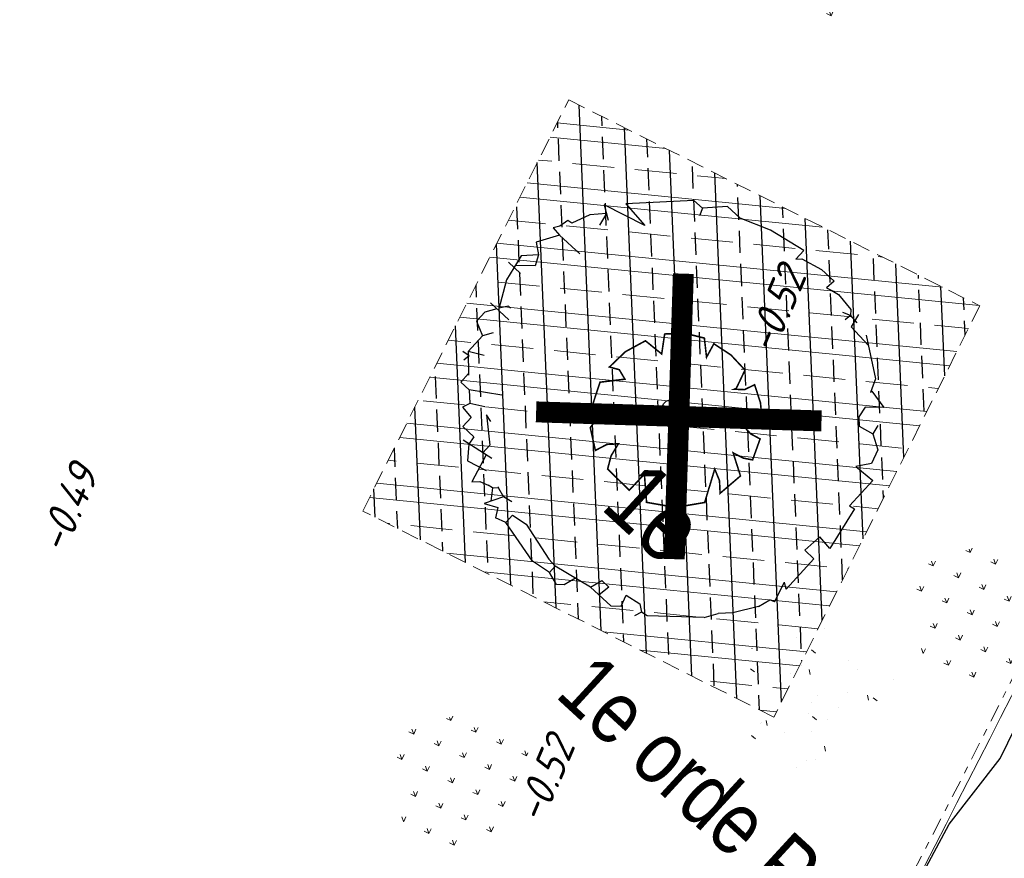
# Model space of a CAD drawing. Header units: metres. Extents: x 111546 to 149831, y 498798 to 507863.
# Tile 849 of 1056: x 111909 to 111923, y 501736 to 501748. Entities that reach past the tile are written whole.
import ezdxf
from ezdxf.enums import TextEntityAlignment as Align

# ---------------------------------------------------------------- set-up
doc = ezdxf.new("R2010")
doc.units = ezdxf.units.M
for name, pattern in [('DASHDOT', [25.4, 12.7, -6.35, 0, -6.35]), ('DASHED', [19.05, 12.7, -6.35]), ('VW-1-1_STREEP', [2, 1, -1])]:
    doc.linetypes.add(name, pattern=pattern)
for name, color, linetype in [('0-hoogte mv-bestaand', 253, 'Continuous'), ('1-ontgraven teelaarde tbv grondverbetering bomen', 153, 'Continuous'), ('3-nw-markering', 7, 'Continuous'), ('3-vw-band-ob 6x20', 30, 'Continuous'), ('4-nw-boom tekst', 7, 'Continuous'), ('4-vw-kappen bomen', 20, 'Continuous')]:
    doc.layers.add(name, color=color, linetype=linetype)
for name, color, linetype, lineweight in [('3-nw-band-ob 10x20', 7, 'Continuous', 13), ('3-nw-band-ob 10x20-achterkant', 7, 'DASHDOT', 13), ('4-bs-gras', 253, 'Continuous', 9), ('4-nw materiaalscheiding-groen', 210, 'DASHED', 13), ('4-nw-boom 1e grootte', 7, 'Continuous', 35), ('4-nw-gazon', 7, 'Continuous', 5), ('4-nw-grondverbetering moerige grond', 94, 'Continuous', 15), ('4-vw-te kappen bomen', 190, 'Continuous', 5)]:
    doc.layers.add(name, color=color, linetype=linetype, lineweight=lineweight)
doc.styles.add('veysel', font='isocp-ie.shx', dxfattribs={"height": 0.1})
doc.styles.add('Zaanstad', font='ARIALN.TTF')

# ---------------------------------------------------------------- blocks, each defined once
blk = doc.blocks.new('Q26')
at = {"linetype": 'Continuous', "lineweight": 20, "const_width": 0.0225}
blk.add_lwpolyline([(0.757, 0.516), (1.237, 0.371), (1.308, -0.046), (1.235, -0.463), (0.83, -0.494), (1.061, -0.711), (0.757, -1.022), (0.565, -0.971), (0.395, -0.867), (0.404, -1.032), (0.49, -1.198), (0.163, -1.271), (-0.015, -1.136), (-0.097, -0.929), (-0.141, -1.084), (-0.112, -1.255), (-0.489, -1.131), (-0.532, -0.774), (-0.668, -0.854), (-0.707, -0.996), (-0.927, -0.766), (-1.083, -0.479), (-0.894, -0.246), (-1.181, -0.203), (-1.187, 0.104), (-1.122, 0.367), (-0.847, 0.398), (-1.04, 0.503), (-0.879, 0.749), (-0.663, 0.95), (-0.402, 0.826), (-0.388, 0.795), (-0.382, 0.942), (-0.452, 1.088), (-0.194, 1.172), (0.076, 1.199), (0.118, 1.07), (0.119, 0.935), (0.148, 0.935), (0.252, 1.031), (0.325, 1.167), (0.626, 1.059), (0.6, 0.925), (0.525, 0.78), (0.856, 0.885), (1.105, 0.593), (0.924, 0.584)], close=True, dxfattribs=at)
at = {"linetype": 'Continuous', "lineweight": 20}
blk.add_circle((0.001, -0.001), 0.0983, dxfattribs=at)
blk = doc.blocks.new('4-boom 1e grootte')
at = {"lineweight": 30}
for p, q in [((-0.69, 2.85), (-1.129, 2.685)), ((-0.141, 2.96), (-0.69, 2.85)), ((-0.141, 2.96), (-0.141, 2.791)), ((-0.141, 2.791), (-0.082, 2.854)), ((-0.082, 2.854), (0.229, 2.932)), ((0.229, 2.932), (0.476, 2.932)), ((0.476, 2.932), (0.462, 2.786)), ((0.543, 2.812), (0.654, 2.836)), ((0.654, 2.836), (0.929, 2.795)), ((0.462, 2.786), (0.543, 2.812)), ((0.984, 2.726), (0.874, 2.685)), ((0.929, 2.795), (0.984, 2.726)), ((0.984, 2.726), (0.97, 2.63)), ((0.984, 2.726), (1.121, 2.713)), ((1.061, 2.816), (1.101, 2.616)), ((-1.376, 2.685), (-1.623, 2.424)), ((-1.129, 2.685), (-1.376, 2.685)), ((1.101, 2.616), (1.459, 2.587)), ((1.34, 2.671), (1.862, 2.301)), ((-1.788, 2.424), (-2.474, 1.725)), ((-1.623, 2.424), (-1.788, 2.424)), ((-1.623, 2.424), (-1.582, 2.315)), ((1.862, 2.301), (1.944, 2.109)), ((1.944, 2.109), (1.944, 2.136)), ((1.944, 2.136), (1.944, 2.109)), ((1.944, 2.136), (2.232, 2.081)), ((2.232, 2.081), (2.027, 1.903)), ((2.027, 1.903), (2.054, 1.738)), ((-2.474, 1.725), (-2.063, 1.681)), ((2.054, 1.738), (2.15, 1.642)), ((2.15, 1.642), (2.37, 1.697)), ((2.342, 1.834), (2.37, 1.697)), ((2.37, 1.697), (2.575, 1.574)), ((-2.063, 1.681), (-2.694, 1.505)), ((2.575, 1.574), (2.644, 1.368)), ((-2.584, 1.437), (-2.749, 1.258)), ((-2.694, 1.505), (-2.502, 1.382)), ((-2.584, 1.437), (-2.543, 1.244)), ((2.644, 1.368), (2.507, 1.183)), ((-2.749, 1.258), (-2.858, 0.997)), ((2.507, 1.183), (2.822, 1.203)), ((2.822, 1.203), (2.822, 0.709)), ((-2.858, 0.997), (-2.927, 0.984)), ((-2.955, 0.851), (-3.009, 0.764)), ((-2.927, 0.984), (-2.955, 0.851)), ((-2.872, 0.75), (-3.05, 0.449)), ((-3.009, 0.764), (-2.872, 0.75)), ((-2.474, 0.75), (-2.872, 0.75)), ((2.822, 0.709), (2.905, 0.723)), ((2.905, 0.723), (3.028, 0.064)), ((-3.05, 0.449), (-2.9, 0.339)), ((-2.9, 0.339), (-3.078, 0.16)), ((-2.9, 0.339), (-2.831, 0.188)), ((-3.078, 0.16), (-2.996, -0.238)), ((-2.831, 0.188), (-3.045, 0.001)), ((2.809, 0.092), (2.781, -0.196)), ((3.028, 0.064), (2.809, 0.092)), ((-3.147, -0.032), (-2.913, -0.032)), ((-2.996, -0.238), (-2.79, -0.635)), ((2.781, -0.196), (2.96, -0.196)), ((2.96, -0.196), (2.96, -0.786)), ((-2.721, -0.498), (-2.804, -0.608)), ((-2.68, -0.498), (-2.721, -0.498)), ((-2.941, -0.635), (-2.584, -0.635)), ((-2.817, -0.635), (-2.913, -0.786)), ((-2.913, -0.786), (-2.913, -0.965)), ((2.96, -1.033), (2.877, -0.732)), ((2.96, -0.786), (2.877, -0.732)), ((-2.913, -0.965), (-2.707, -1.061)), ((-2.625, -0.924), (-2.707, -1.061)), ((-2.707, -1.061), (-2.707, -1.363)), ((2.836, -1.239), (2.891, -1.061)), ((2.96, -1.033), (2.891, -1.061)), ((-2.502, -1.253), (-2.707, -1.363)), ((2.836, -1.239), (2.63, -1.555)), ((-2.653, -1.404), (-2.762, -1.418)), ((-2.707, -1.363), (-2.474, -1.61)), ((-2.653, -1.404), (-2.666, -1.5)), ((-1.925, -1.5), (-2.323, -1.761)), ((-2.488, -1.761), (-2.488, -1.595)), ((2.63, -1.555), (2.479, -1.706)), ((-2.323, -1.761), (-2.488, -1.761)), ((-2.323, -1.761), (-2.186, -1.898)), ((-1.994, -1.788), (-2.186, -1.898)), ((2.37, -1.884), (2.479, -1.706)), ((-2.186, -1.898), (-2.227, -2.008)), ((-1.788, -1.884), (-1.898, -1.857)), ((-1.898, -1.857), (-1.569, -2.145)), ((2.37, -1.884), (1.752, -2.419)), ((-2.227, -2.008), (-2.035, -2.035)), ((-2.035, -2.035), (-2.035, -2.213)), ((-2.035, -2.213), (-1.816, -2.213)), ((-1.816, -2.213), (-1.802, -2.337)), ((-1.569, -2.145), (-1.569, -2.294)), ((-1.418, -2.268), (-1.898, -2.351)), ((-1.802, -2.337), (-1.651, -2.529)), ((-1.513, -2.285), (-1.404, -2.707)), ((1.327, -2.406), (1.56, -2.364)), ((1.56, -2.364), (1.656, -2.433)), ((-1.651, -2.529), (-1.363, -2.447)), ((-1.061, -2.515), (-1.129, -2.57)), ((-1.075, -2.502), (-1.061, -2.515)), ((-1.061, -2.515), (-0.924, -2.557)), ((-0.786, -2.529), (-0.924, -2.557)), ((0.874, -2.666), (0.929, -2.488)), ((0.929, -2.488), (1.066, -2.488)), ((1.066, -2.488), (1.039, -2.666)), ((1.382, -2.57), (1.327, -2.406)), ((1.656, -2.433), (1.615, -2.543)), ((1.752, -2.419), (1.656, -2.433)), ((-1.404, -2.707), (-1.322, -2.625)), ((-1.322, -2.625), (-1.198, -2.584)), ((-1.129, -2.57), (-1.198, -2.584)), ((-1.129, -2.57), (-1.014, -2.729)), ((-0.924, -2.557), (-1.061, -2.817)), ((-0.649, -2.666), (-0.416, -2.625)), ((-0.649, -2.804), (-0.649, -2.666)), ((-0.416, -2.625), (0.16, -2.776)), ((0.874, -2.666), (0.298, -2.79)), ((0.874, -2.666), (1.272, -2.666)), ((1.272, -2.666), (1.382, -2.57)), ((-1.061, -2.817), (-0.88, -2.728)), ((-0.88, -2.728), (-0.8, -2.858)), ((-0.649, -2.804), (-0.8, -2.858)), ((0.009, -2.954), (-0.649, -2.804)), ((0.16, -2.776), (0.298, -2.79)), ((0.298, -2.79), (0.298, -2.913)), ((0.628, -2.719), (0.572, -2.9)), ((0.298, -2.913), (0.009, -2.954)), ((0.49, -2.968), (0.298, -2.913)), ((0.572, -2.9), (0.49, -2.968))]:
    blk.add_line(p, q, dxfattribs=at)
blk.add_circle((0, 0), 0.134, dxfattribs=at)
at = {"layer": '4-nw materiaalscheiding-groen', "color": 7, "style": 'Zaanstad'}
blk.add_text(' 1e', height=1, dxfattribs=at).set_placement((-0.122, -1.744))
at = {"layer": '4-nw-boom tekst', "style": 'Zaanstad'}
blk.add_attdef('BOOMSOORT', text='', height=0.9, dxfattribs=at).set_placement((2.842, 1.834), align=Align.BOTTOM_LEFT)

msp = doc.modelspace()

# ---------------------------------------------------------------- hatches: boundary and pattern name
at = {"layer": '1-ontgraven teelaarde tbv grondverbetering bomen', "ltscale": 10}
h = msp.add_hatch(dxfattribs=at)
h.set_pattern_fill('ANSI33', color=256, scale=0.1, angle=90)
h.set_pattern_definition([(92.41437, (111779.7938, 501456.31576), (-0.6344363, -0.0267502), []), (92.41437, (111780.0976, 501456.64635), (-0.6344363, -0.0267502), [0.3175, -0.15875])])
h.paths.add_polyline_path([(111916.7533, 501746.9001), (111922.6542, 501743.944), (111919.6982, 501738.043), (111913.7972, 501740.9991)])
at = {"layer": '4-bs-gras'}
h = msp.add_hatch(dxfattribs=at)
h.set_pattern_fill('AGR-KRUIDEN', color=256, scale=0.04, pattern_type=2)
h.set_pattern_definition([(110.0468, (111899.16992, 501737.3029), (-0.3626612, 0.1687508), [0.075, -0.4906854]), (65.0468, (111899.16992, 501737.3029), (-0.362661, 0.168751), [0.075, -0.325]), (155.0468, (111899.16992, 501737.3029), (-0.168751, -0.362661), [0.075, -0.325])])
h.paths.add_polyline_path([(111921.5859, 501749.4976), (111920.869, 501750.0898), (111920.2142, 501749.8508), (111919.6411, 501749.8458), (111919.6499, 501748.8352), (111919.9509, 501748.0102), (111920.881, 501748.0668), (111921.3163, 501748.5721), (111921.5029, 501748.7724)])
h = msp.add_hatch(dxfattribs=at)
h.set_pattern_fill('AGR-KRUIDEN', color=256, scale=0.04, pattern_type=2)
h.set_pattern_definition([(110.0468, (111901.21816, 501727.81554), (-0.3626612, 0.1687508), [0.075, -0.4906854]), (65.0468, (111901.21816, 501727.81554), (-0.362661, 0.168751), [0.075, -0.325]), (155.0468, (111901.21816, 501727.81554), (-0.168751, -0.362661), [0.075, -0.325])])
h.paths.add_polyline_path([(111923.6341, 501740.0103), (111922.9172, 501740.6024), (111922.2625, 501740.3635), (111921.6893, 501740.3585), (111921.6981, 501739.3478), (111921.9992, 501738.5229), (111922.9292, 501738.5794), (111923.3645, 501739.0848), (111923.5511, 501739.2851)])
h = msp.add_hatch(dxfattribs=at)
h.set_pattern_fill('AGR-KRUIDEN', color=256, scale=0.04, pattern_type=2)
h.set_pattern_definition([(110.0468, (111893.75957, 501725.40333), (-0.3626612, 0.1687508), [0.075, -0.4906854]), (65.0468, (111893.75957, 501725.40333), (-0.362661, 0.168751), [0.075, -0.325]), (155.0468, (111893.75957, 501725.40333), (-0.168751, -0.362661), [0.075, -0.325])])
h.paths.add_polyline_path([(111916.1755, 501737.5981), (111915.4586, 501738.1902), (111914.8039, 501737.9513), (111914.2307, 501737.9463), (111914.2395, 501736.9356), (111914.5406, 501736.1107), (111915.4707, 501736.1672), (111915.9059, 501736.6725), (111916.0925, 501736.8728)])
at = {"layer": '4-nw-gazon', "ltscale": 0.1}
h = msp.add_hatch(dxfattribs=at)
h.set_pattern_fill('AGR-GRAS_GAZON', color=256, scale=0.5, angle=-46.148, pattern_type=2)
h.set_pattern_definition([(308.76637, (112520.9178, 501009.0707), (0.9624805, 0.0527809), [0, -0.76, 0, -0.85, 0, -0.8125]), (278.76637, (112520.9178, 501009.0707), (1.4302849, -0.8534867), [0, -0.41, 0, -0.685, 0, -0.2625]), (238.76637, (112520.9042, 501009.6856), (0.037241, -1.5566281), [0, -0.25, 0, -0.9, 0, -1.175]), (228.76637, (112520.9042, 501009.6856), (0.4719491, -1.4929976), [0, -0.125, 0, -0.59, 0, -0.675]), (322.26637, (112522.79426, 501010.3825), (0.8731955, 0.27140796), [0.075, -1.04775]), (281.26637, (112518.9852, 501010.2983), (0.83706867, -0.3680336), [0.075, -1.04775])])
edge = h.paths.add_edge_path()
edge.add_arc((111920.3, 501738.3227), 1.1599, 0, 360)
at = {"layer": '4-nw-grondverbetering moerige grond', "ltscale": 0.03}
h = msp.add_hatch(dxfattribs=at)
h.set_pattern_fill('ACO-BETON_IN HET WERK GESTORT', color=256, scale=0.6, angle=-8.05758, pattern_type=2)
h.set_pattern_definition([(354.35752481, (-69270.7927, 20603.49), (0.0884886, 0.8956393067), []), (354.35752481, (-69270.29405, 20602.882), (0.0884886, 0.8956393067), [0.6, -0.3]), (354.35752481, (-69270.6024, 20603.258), (0.0884886, 0.8956393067), [])])
h.paths.add_polyline_path([(111916.7533, 501746.9001), (111922.6542, 501743.944), (111919.6982, 501738.043), (111913.7972, 501740.9991)])

# ---------------------------------------------------------------- linework, layer by layer
at = {"layer": '3-nw-band-ob 10x20', "ltscale": 0.02}
msp.add_lwpolyline([(111917.1454, 501727.1092, 0.032301), (111935.9552, 501766.8429)], format="xyb", dxfattribs=at)
at = {"layer": '3-nw-band-ob 10x20-achterkant', "ltscale": 0.02}
msp.add_lwpolyline([(111917.1065, 501727.2452, 0.0321765), (111935.8366, 501766.8152)], format="xyb", dxfattribs=at)
at = {"layer": '3-nw-markering', "linetype": 'VW-1-1_STREEP', "const_width": 0.1, "flags": 128}
for points in [[(111882.0384, 501668.4378), (111883.7075, 501670.4257, 0.1024983), (111950.1397, 501793.7265), (111961.8731, 501833.0593, -0.0206559), (111968.5282, 501852.4124), (111994.9588, 501920.0509), (112008.7605, 501957.4729)], [(111884.2225, 501666.6038), (111885.8705, 501668.6474, 0.1025141), (111952.817, 501792.8935), (111964.5504, 501832.2264, -0.0206559), (111971.1358, 501851.3764), (111997.5754, 501919.0382), (112011.3989, 501956.5192)]]:
    msp.add_lwpolyline(points, format="xyb", dxfattribs=at)
at = {"layer": '3-vw-band-ob 6x20', "ltscale": 0.05}
msp.add_lwpolyline([(111920.51, 501733.327), (111922.216, 501736.507), (111922.949, 501737.449), (111926.092, 501743.874), (111929.793, 501751.731), (111935.268, 501763.625), (111936.404, 501766.482), (111926.827, 501775.006), (111924.6, 501776.985)], dxfattribs=at)
at = {"layer": '4-nw materiaalscheiding-groen', "ltscale": 0.02}
msp.add_lwpolyline([(111916.7533, 501746.9001), (111922.6542, 501743.944), (111919.6982, 501738.043), (111913.7972, 501740.9991)], close=True, dxfattribs=at)
at = {"layer": '4-vw-kappen bomen', "const_width": 0.3}
msp.add_lwpolyline([(111918.3992, 501744.4053), (111918.2688, 501740.3087), (111918.334, 501742.357), (111916.2857, 501742.4222), (111920.3823, 501742.2918)], dxfattribs=at)

# ---------------------------------------------------------------- block references
at = {"layer": '4-nw-boom 1e grootte'}
ref = msp.add_blockref('4-boom 1e grootte', (111918.2277, 501742.4623), dxfattribs=dict(at, rotation=317.4143730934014))
ref.add_attrib('BOOMSOORT', '1e orde Populus Tremula', dxfattribs={"layer": '4-nw-boom tekst', "height": 0.9, "rotation": 317.41437, "style": 'Zaanstad'}).set_placement((111916.3572, 501738.1491), align=Align.BOTTOM_LEFT)
at = {"layer": '4-vw-te kappen bomen', "rotation": 270}
msp.add_blockref('Q26', (111918.334, 501742.359), dxfattribs=at)

# ---------------------------------------------------------------- texts
at = {"layer": '0-hoogte mv-bestaand', "style": 'veysel', "oblique": 15}
for s, p in [('-0.52', (111919.9352, 501743.7978)), ('-0.49', (111909.7651, 501740.9449)), ('-0.52', (111916.6137, 501737.0577))]:
    msp.add_text(s, height=0.45, rotation=67, dxfattribs=at).set_placement(p, align=Align.CENTER)

doc.saveas('drawing.dxf')
